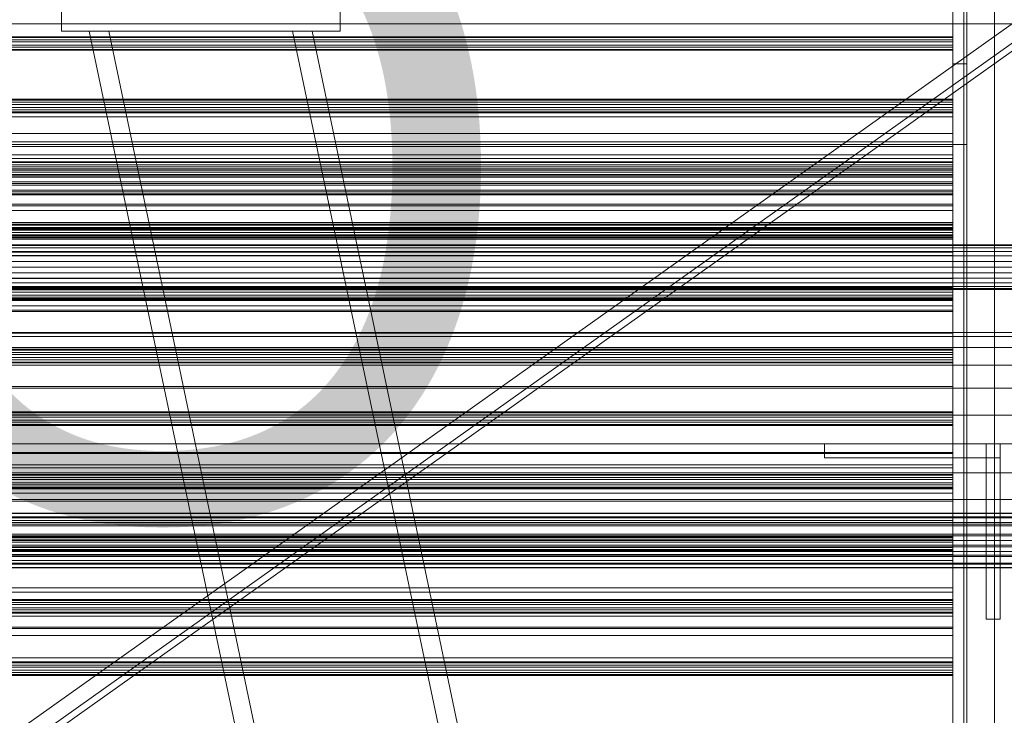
# Model space of a CAD drawing. Header units: millimetres. Extents: x -4738 to 65662, y -68080 to 6847.
# Tile 402 of 656: x 915 to 1268, y -34171 to -33921. Entities that reach past the tile are written whole.
import ezdxf

# ---------------------------------------------------------------- set-up
doc = ezdxf.new("R2010")
doc.units = ezdxf.units.MM
for name, color, linetype, lineweight in [('COTAS_O', 1, 'Continuous', 0), ('frontal_C01', 7, 'Continuous', 0), ('frontal_C03', 7, 'Continuous', 0), ('frontal_secador', 7, 'Continuous', 0), ('frontal_tolva', 7, 'Continuous', 0)]:
    doc.layers.add(name, color=color, linetype=linetype, lineweight=lineweight)
doc.dimstyles.new('R19_100', dxfattribs={"dimtxt": 250, "dimasz": 150, "dimexe": 150, "dimexo": 80, "dimgap": 100, "dimtad": 1, "dimtih": 1, "dimtoh": 1, "dimdsep": 46, "dimcen": 0.09, "dimadec": 0, "dimazin": 0, "dimtfac": 1, "dimtdec": 4, "dimtofl": 0, "dimtmove": 0, "dimatfit": 3, "dimfxl": 1, "dimtolj": 1, "dimtzin": 0, "dimarcsym": 0})

# ---------------------------------------------------------------- blocks, each defined once
blk = doc.blocks.new('DIM_R31_48')
at = {"layer": 'COTAS_O'}
for p, q in [((-1725, -33700), (-1575, -33655)), ((1725, -33700), (1575, -33655)), ((-1725, -34400), (-1725, -33700)), ((-1725, -33700), (1725, -33700)), ((-1725, -33700), (-1575, -33745)), ((1725, -33700), (1575, -33745)), ((1725, -34400), (1725, -33700))]:
    blk.add_line(p, q, dxfattribs=at)
blk.add_text('3450 O', height=250, dxfattribs=at).set_placement((0, -33600))
blk = doc.blocks.new('DIM_R31_52')
at = {"layer": 'COTAS_O'}
for p, q in [((-650, -34200), (-500, -34155)), ((650, -34200), (500, -34155)), ((-650, -34900), (-650, -34200)), ((-650, -34200), (650, -34200)), ((-650, -34200), (-500, -34245)), ((650, -34200), (500, -34245)), ((650, -34900), (650, -34200))]:
    blk.add_line(p, q, dxfattribs=at)
blk.add_text('1300 O', height=250, dxfattribs=at).set_placement((0, -34100))

msp = doc.modelspace()

# ---------------------------------------------------------------- linework, layer by layer
at = {"layer": 'frontal_C01'}
for p, q in [((930, -33925.304), (930, -33917.304)), ((1030, -33925.304), (1030, -33917.304)), ((930, -33925.304), (1030, -33925.304)), ((940, -33925.304), (947, -33925.304)), ((1370, -35975), (940, -33925.304)), ((1377, -35975), (947, -33925.304)), ((947, -33925.304), (1013, -33925.304)), ((1013, -33925.304), (1020, -33925.304)), ((1443, -35975), (1013, -33925.304)), ((1450, -35975), (1020, -33925.304))]:
    msp.add_line(p, q, dxfattribs=at)
at = {"layer": 'frontal_C03'}
for p, q in [((1250, -34946.422), (1250, -32331.232)), ((1254, -32331.232), (1254, -34946.422)), ((1250, -32430.626), (1250, -35045.817)), ((1254, -35045.817), (1254, -32430.626)), ((-1579, -33922.615), (1579, -33922.615)), ((1250, -33927.237), (-1250, -33927.237)), ((1250, -33927.553), (-1250, -33927.553)), ((1250, -33928.347), (-1250, -33928.347)), ((1250, -33928.347), (1250, -33927.237)), ((1250, -33927.237), (1250, -33927.553)), ((1250, -33927.553), (1250, -33929.112)), ((1250, -33930.234), (1250, -33928.347)), ((-1250, -33929.112), (1250, -33929.112)), ((1250, -33930.234), (-1250, -33930.234)), ((1250, -33930.999), (-1250, -33930.999)), ((1250, -33931.793), (-1250, -33931.793)), ((1250, -33932.109), (-1250, -33932.109)), ((1250, -33929.112), (1250, -33930.999)), ((1250, -33931.793), (1250, -33930.234)), ((1250, -33930.999), (1250, -33932.109)), ((1250, -33932.109), (1250, -33931.793)), ((1250, -33949.694), (-1250, -33949.694)), ((1250, -33950.011), (-1250, -33950.011)), ((1250, -33950.805), (1250, -33949.694)), ((1250, -33949.694), (1250, -33950.011)), ((1250, -33950.011), (1250, -33951.569)), ((1250, -33950.805), (-1250, -33950.805)), ((-1250, -33951.569), (1250, -33951.569)), ((1250, -33952.692), (-1250, -33952.692)), ((1250, -33953.456), (-1250, -33953.456)), ((1250, -33952.692), (1250, -33950.805)), ((1250, -33951.569), (1250, -33953.456)), ((1250, -33954.25), (1250, -33952.692)), ((1250, -33953.456), (1250, -33954.567)), ((1250, -33954.25), (-1250, -33954.25)), ((1250, -33954.567), (-1250, -33954.567)), ((1250, -33954.567), (1250, -33954.25)), ((1250, -33972.152), (-1250, -33972.152)), ((1250, -33972.469), (-1250, -33972.469)), ((1250, -33973.263), (-1250, -33973.263)), ((-1250, -33974.027), (1250, -33974.027)), ((1250, -33973.263), (1250, -33972.152)), ((1250, -33972.152), (1250, -33972.469)), ((1250, -33972.469), (1250, -33974.027)), ((1250, -33975.15), (1250, -33973.263)), ((1250, -33974.027), (1250, -33975.914)), ((1250, -33975.15), (-1250, -33975.15)), ((1250, -33975.914), (-1250, -33975.914)), ((1250, -33976.708), (-1250, -33976.708)), ((1250, -33977.024), (-1250, -33977.024)), ((1250, -33976.708), (1250, -33975.15)), ((1250, -33975.914), (1250, -33977.024)), ((1250, -33977.024), (1250, -33976.708)), ((1250, -33994.61), (-1250, -33994.61)), ((1250, -33994.926), (-1250, -33994.926)), ((1250, -33995.72), (-1250, -33995.72)), ((1250, -33995.72), (1250, -33994.61)), ((1250, -33994.61), (1250, -33994.926)), ((1250, -33994.926), (1250, -33996.484)), ((1250, -33997.607), (1250, -33995.72)), ((-1250, -33996.484), (1250, -33996.484)), ((1250, -33997.607), (-1250, -33997.607)), ((1250, -33998.371), (-1250, -33998.371)), ((1250, -33999.165), (-1250, -33999.165)), ((1250, -33999.482), (-1250, -33999.482)), ((1250, -33996.484), (1250, -33998.371)), ((1250, -33999.165), (1250, -33997.607)), ((1250, -33998.371), (1250, -33999.482)), ((1250, -33999.482), (1250, -33999.165)), ((1250, -34017.067), (-1250, -34017.067)), ((1250, -34018.178), (1250, -34017.067)), ((1250, -34017.067), (1250, -34017.384)), ((1250, -34017.384), (-1250, -34017.384)), ((1250, -34018.178), (-1250, -34018.178)), ((-1250, -34018.942), (1250, -34018.942)), ((1250, -34020.065), (-1250, -34020.065)), ((1250, -34020.829), (-1250, -34020.829)), ((1250, -34017.384), (1250, -34018.942)), ((1250, -34020.065), (1250, -34018.178)), ((1250, -34018.942), (1250, -34020.829)), ((1250, -34021.623), (1250, -34020.065)), ((1250, -34020.829), (1250, -34021.94)), ((1250, -34021.623), (-1250, -34021.623)), ((1250, -34021.94), (-1250, -34021.94)), ((1250, -34021.94), (1250, -34021.623)), ((1250, -34039.525), (-1250, -34039.525)), ((1250, -34039.842), (-1250, -34039.842)), ((1250, -34040.636), (-1250, -34040.636)), ((-1250, -34041.4), (1250, -34041.4)), ((1250, -34040.636), (1250, -34039.525)), ((1250, -34039.525), (1250, -34039.842)), ((1250, -34039.842), (1250, -34041.4)), ((1250, -34042.523), (1250, -34040.636)), ((1250, -34041.4), (1250, -34043.287)), ((1250, -34042.523), (-1250, -34042.523)), ((1250, -34043.287), (-1250, -34043.287)), ((1250, -34044.081), (-1250, -34044.081)), ((1250, -34044.397), (-1250, -34044.397)), ((1250, -34044.081), (1250, -34042.523)), ((1250, -34043.287), (1250, -34044.397)), ((1250, -34044.397), (1250, -34044.081)), ((1250, -34061.983), (-1250, -34061.983)), ((1250, -34062.299), (-1250, -34062.299)), ((1250, -34063.093), (-1250, -34063.093)), ((1250, -34063.093), (1250, -34061.983)), ((1250, -34061.983), (1250, -34062.299)), ((1250, -34062.299), (1250, -34063.857)), ((1250, -34064.98), (1250, -34063.093)), ((-1250, -34063.857), (1250, -34063.857)), ((1250, -34064.98), (-1250, -34064.98)), ((1250, -34065.744), (-1250, -34065.744)), ((1250, -34066.538), (-1250, -34066.538)), ((1250, -34063.857), (1250, -34065.744)), ((1250, -34066.538), (1250, -34064.98)), ((1250, -34065.744), (1250, -34066.855)), ((1250, -34066.855), (1250, -34066.538)), ((1250, -34066.855), (-1250, -34066.855)), ((1250, -34076.626), (-1250, -34076.626)), ((1250, -34077.003), (-1250, -34077.003)), ((1250, -34077.003), (1250, -34076.626)), ((1250, -34076.626), (1250, -34081.054)), ((1250, -34082.127), (1250, -34077.003)), ((1250, -34081.054), (-1250, -34081.054)), ((1250, -34082.127), (-1250, -34082.127)), ((1250, -34084.44), (-1250, -34084.44)), ((1250, -34081.054), (1250, -34089.613)), ((1250, -34091.218), (1250, -34082.127)), ((1250, -34085.551), (1250, -34084.44)), ((1250, -34084.44), (1250, -34084.757)), ((1250, -34084.757), (-1250, -34084.757)), ((1250, -34085.551), (-1250, -34085.551)), ((-1250, -34086.315), (1250, -34086.315)), ((1250, -34087.438), (-1250, -34087.438)), ((1250, -34084.757), (1250, -34086.315)), ((1250, -34087.438), (1250, -34085.551)), ((1250, -34086.315), (1250, -34088.202)), ((1250, -34088.996), (1250, -34087.438)), ((1250, -34088.202), (-1250, -34088.202)), ((1250, -34088.996), (-1250, -34088.996)), ((1250, -34089.313), (-1250, -34089.313)), ((1250, -34089.613), (-1250, -34089.613)), ((1250, -34091.218), (-1250, -34091.218)), ((1250, -34088.202), (1250, -34089.313)), ((1250, -34089.313), (1250, -34088.996)), ((1250, -34089.613), (1250, -34100.999)), ((1250, -34102.892), (1250, -34091.218)), ((1496, -34098.323), (-1496, -34098.323)), ((1496, -34098.441), (-1496, -34098.441)), ((1496, -34099.707), (-1496, -34099.707)), ((1496, -34100.042), (-1496, -34100.042)), ((-1250, -34100.999), (1250, -34100.999)), ((1250, -34100.999), (1250, -34113.479)), ((1496, -34102.381), (-1496, -34102.381)), ((1496, -34102.883), (-1496, -34102.883)), ((1250, -34102.892), (-1250, -34102.892)), ((1250, -34115.372), (1250, -34102.892)), ((-1496, -34105.94), (1496, -34105.94)), ((1496, -34106.531), (-1496, -34106.531)), ((1250, -34106.898), (-1250, -34106.898)), ((1250, -34107.214), (-1250, -34107.214)), ((1250, -34108.008), (-1250, -34108.008)), ((-1250, -34108.773), (1250, -34108.773)), ((1250, -34108.008), (1250, -34106.898)), ((1250, -34106.898), (1250, -34107.214)), ((1250, -34107.214), (1250, -34108.773)), ((1250, -34109.895), (1250, -34108.008)), ((1250, -34108.773), (1250, -34110.66)), ((1496, -34109.84), (-1496, -34109.84)), ((1496, -34110.431), (-1496, -34110.431)), ((1250, -34109.895), (-1250, -34109.895)), ((1250, -34110.66), (-1250, -34110.66)), ((1250, -34111.454), (-1250, -34111.454)), ((1250, -34111.77), (-1250, -34111.77)), ((1250, -34111.454), (1250, -34109.895)), ((1250, -34110.66), (1250, -34111.77)), ((1250, -34111.77), (1250, -34111.454)), ((1496, -34113.488), (-1496, -34113.488)), ((1496, -34113.989), (-1496, -34113.989)), ((1250, -34113.479), (-1250, -34113.479)), ((1250, -34115.372), (-1250, -34115.372)), ((1250, -34113.479), (1250, -34125.153)), ((1250, -34126.758), (1250, -34115.372)), ((1496, -34116.329), (-1496, -34116.329)), ((1496, -34116.664), (-1496, -34116.664)), ((1496, -34117.93), (-1496, -34117.93)), ((1496, -34118.048), (-1496, -34118.048)), ((1250, -34125.153), (-1250, -34125.153)), ((1250, -34126.758), (-1250, -34126.758)), ((1250, -34125.153), (1250, -34134.244)), ((1250, -34135.316), (1250, -34126.758)), ((1250, -34129.355), (-1250, -34129.355)), ((1250, -34129.672), (-1250, -34129.672)), ((1250, -34130.466), (1250, -34129.355)), ((1250, -34129.355), (1250, -34129.672)), ((1250, -34129.672), (1250, -34131.23)), ((1250, -34130.466), (-1250, -34130.466)), ((-1250, -34131.23), (1250, -34131.23)), ((1250, -34132.353), (-1250, -34132.353)), ((1250, -34133.117), (-1250, -34133.117)), ((1250, -34133.911), (-1250, -34133.911)), ((1250, -34132.353), (1250, -34130.466)), ((1250, -34131.23), (1250, -34133.117)), ((1250, -34133.911), (1250, -34132.353)), ((1250, -34133.117), (1250, -34134.228)), ((1250, -34134.228), (1250, -34133.911)), ((1250, -34134.228), (-1250, -34134.228)), ((1250, -34134.244), (-1250, -34134.244)), ((1250, -34135.316), (-1250, -34135.316)), ((1250, -34134.244), (1250, -34139.368)), ((1250, -34139.744), (1250, -34135.316)), ((1250, -34139.368), (-1250, -34139.368)), ((1250, -34139.744), (-1250, -34139.744)), ((1250, -34139.368), (1250, -34139.744)), ((1250, -34151.813), (-1250, -34151.813)), ((1250, -34152.13), (-1250, -34152.13)), ((1250, -34152.924), (-1250, -34152.924)), ((-1250, -34153.688), (1250, -34153.688)), ((1250, -34154.811), (-1250, -34154.811)), ((1250, -34152.924), (1250, -34151.813)), ((1250, -34151.813), (1250, -34152.13)), ((1250, -34152.13), (1250, -34153.688)), ((1250, -34154.811), (1250, -34152.924)), ((1250, -34153.688), (1250, -34155.575)), ((1250, -34156.369), (1250, -34154.811)), ((1250, -34155.575), (-1250, -34155.575)), ((1250, -34156.369), (-1250, -34156.369)), ((1250, -34156.685), (-1250, -34156.685)), ((1250, -34155.575), (1250, -34156.685)), ((1250, -34156.685), (1250, -34156.369))]:
    msp.add_line(p, q, dxfattribs=at)
at = {"layer": 'frontal_secador'}
for p, q in [((1265, -35980), (1265, -33075)), ((1250, -33956), (1250, -33716)), ((1250, -33962), (1250, -33722)), ((1250, -33726), (1250, -33966)), ((1255, -33966), (1255, -33726)), ((1250, -33966), (1250, -33897)), ((1255, -33897), (1255, -33966)), ((1250, -34177), (1250, -33937)), ((1250, -33937), (1250, -34006)), ((1250, -33937), (1255, -33937)), ((1255, -33937), (1255, -34177)), ((1255, -34006), (1255, -33937)), ((-1250, -33956), (1250, -33956)), ((1250, -33956), (1250, -33962)), ((-1250, -33962), (1250, -33962)), ((1250, -33962), (1250, -33966)), ((1250, -33966.659), (1250, -33962)), ((1250, -33962), (1250, -33965)), ((-1250, -33965), (1250, -33965)), ((1250, -33966), (-1250, -33966)), ((-1250, -33966.659), (1250, -33966.659)), ((1250, -33965), (1250, -33969.659)), ((1250, -33966), (1255, -33966)), ((1250, -33966.659), (1250, -33969.659)), ((1250, -33971), (1250, -33966.659)), ((1250, -33969.659), (-1250, -33969.659)), ((-1250, -33971), (1250, -33971)), ((1250, -33969.659), (1250, -33974)), ((1250, -33971), (1250, -33974)), ((1250, -33974.728), (1250, -33971)), ((1250, -33974), (-1250, -33974)), ((-1250, -33974.728), (1250, -33974.728)), ((1250, -33974), (1250, -33977.728)), ((1250, -33974.728), (1250, -33977.728)), ((1250, -33977.588), (1250, -33974.728)), ((-1250, -33977.588), (1250, -33977.588)), ((1250, -33977.611), (-1250, -33977.611)), ((1250, -33977.728), (-1250, -33977.728)), ((1250, -33977.588), (1250, -33980.588)), ((1250, -33979.387), (1250, -33977.588)), ((1250, -33979.918), (1250, -33977.611)), ((1250, -33977.728), (1250, -33980.588)), ((-1250, -33979.387), (1250, -33979.387)), ((1250, -33979.918), (-1250, -33979.918)), ((-1250, -33980), (1250, -33980)), ((1250, -33980.588), (-1250, -33980.588)), ((1250, -33979.387), (1250, -33982.387)), ((1250, -33980), (1250, -33979.387)), ((1250, -33983.65), (1250, -33979.918)), ((1250, -33980), (1250, -33983)), ((1250, -33980.588), (1250, -33982.387)), ((1250, -33982.387), (-1250, -33982.387)), ((1250, -33983), (-1250, -33983)), ((-1250, -33983.65), (1250, -33983.65)), ((1250, -33984), (-1250, -33984)), ((1250, -33982.387), (1250, -33983)), ((1250, -33987.382), (1250, -33983.65)), ((1250, -33996), (1250, -33984)), ((1250, -33984), (1250, -33988)), ((1250, -33987.382), (-1250, -33987.382)), ((-1250, -33988), (1250, -33988)), ((1250, -33987.382), (1250, -33989.689)), ((1250, -33988), (1250, -34000)), ((1250, -33989.689), (-1250, -33989.689)), ((1250, -33994), (-1250, -33994)), ((1250, -33994.545), (-1250, -33994.545)), ((1250, -33996), (-1250, -33996)), ((1250, -33996.709), (1250, -33994)), ((1250, -33994.545), (1250, -33994)), ((1250, -33996.144), (1250, -33994.545)), ((1250, -34236), (1250, -33996)), ((1250, -33996), (1250, -34002)), ((1250, -33996), (1250, -34000)), ((1250, -33996.144), (-1250, -33996.144)), ((1250, -33996.709), (-1250, -33996.709)), ((1250, -33998.686), (-1250, -33998.686)), ((1250, -33998.686), (1250, -33996.144)), ((1250, -34004.651), (1250, -33996.709)), ((1250, -34002), (1250, -33998.686)), ((1320, -34002), (-1320, -34002)), ((1320, -34002.273), (-1320, -34002.273)), ((1320, -34003.072), (-1320, -34003.072)), ((1250, -34000), (-1250, -34000)), ((1250, -34002), (-1250, -34002)), ((1250, -34005.859), (1250, -34002)), ((1250, -34242), (1250, -34002)), ((1250, -34002), (1250, -34006)), ((1320, -34004.343), (-1320, -34004.343)), ((1320, -34006), (-1320, -34006)), ((1250, -34004.651), (-1250, -34004.651)), ((1250, -34005.859), (-1250, -34005.859)), ((-1250, -34006), (1250, -34006)), ((1250, -34017.285), (1250, -34004.651)), ((1250, -34010), (1250, -34005.859)), ((1250, -34006), (1250, -34246)), ((1255, -34006), (1250, -34006)), ((1255, -34246), (1255, -34006)), ((1320, -34007.929), (-1320, -34007.929)), ((-1320, -34010), (1320, -34010)), ((-1250, -34010), (1250, -34010)), ((1250, -34014.141), (1250, -34010)), ((1320, -34012.071), (-1320, -34012.071)), ((1320, -34014), (-1320, -34014)), ((1320, -34015.657), (-1320, -34015.657)), ((1320, -34016.928), (-1320, -34016.928)), ((1250, -34014.141), (-1250, -34014.141)), ((1250, -34017.285), (-1250, -34017.285)), ((1250, -34014.141), (1250, -34018)), ((1250, -34033.75), (1250, -34017.285)), ((1320, -34017.727), (-1320, -34017.727)), ((1320, -34018), (-1320, -34018)), ((1250, -34018), (-1250, -34018)), ((1250, -34018), (1250, -34021.314)), ((1250, -34021.314), (-1250, -34021.314)), ((1250, -34023.856), (-1250, -34023.856)), ((1250, -34021.314), (1250, -34023.856)), ((1250, -34023.856), (1250, -34025.455)), ((1250, -34025.455), (-1250, -34025.455)), ((1250, -34026), (-1250, -34026)), ((1250, -34025.455), (1250, -34026)), ((1360, -34033.5), (-1360, -34033.5)), ((1360, -34034.863), (-1360, -34034.863)), ((1250, -34033.75), (-1250, -34033.75)), ((1250, -34052.924), (1250, -34033.75)), ((1360, -34038.859), (-1360, -34038.859)), ((1360, -34045.216), (-1360, -34045.216)), ((1360, -34053.5), (-1360, -34053.5)), ((1250, -34052.924), (-1250, -34052.924)), ((1250, -34073.5), (1250, -34052.924)), ((1360, -34063.147), (-1360, -34063.147)), ((-1360, -34073.5), (1360, -34073.5)), ((-1250, -34073.5), (1250, -34073.5)), ((1204, -34073.5), (1267, -34073.5)), ((1204, -34078.5), (1204, -34073.5)), ((1250, -34094.076), (1250, -34073.5)), ((1262, -34073.5), (1267, -34073.5)), ((1262, -34136.5), (1262, -34073.5)), ((1267, -34136.5), (1267, -34073.5)), ((1267, -34078.5), (1267, -34073.5)), ((1204, -34078.5), (1267, -34078.5)), ((1360, -34083.853), (-1360, -34083.853)), ((1360, -34093.5), (-1360, -34093.5)), ((1250, -34094.076), (-1250, -34094.076)), ((1250, -34094.076), (1250, -34113.25)), ((1360, -34101.784), (-1360, -34101.784)), ((1360, -34108.141), (-1360, -34108.141)), ((1360, -34112.137), (-1360, -34112.137)), ((1360, -34113.5), (-1360, -34113.5)), ((1250, -34113.25), (-1250, -34113.25)), ((1250, -34113.25), (1250, -34129.715)), ((1250, -34129.715), (-1250, -34129.715)), ((1250, -34129.715), (1250, -34142.349)), ((1262, -34136.5), (1267, -34136.5)), ((1250, -34142.349), (-1250, -34142.349)), ((1250, -34142.349), (1250, -34150.291)), ((1250, -34150.291), (-1250, -34150.291)), ((1250, -34150.291), (1250, -34153)), ((1250, -34153), (-1250, -34153))]:
    msp.add_line(p, q, dxfattribs=at)
at = {"layer": 'frontal_tolva'}
for p, q in [((1725, -33600), (600, -34400)), ((600, -34406.849), (1725, -33606.849)), ((604.636, -34406.52), (1729.636, -33606.52))]:
    msp.add_line(p, q, dxfattribs=at)

# ---------------------------------------------------------------- dimensions: what is measured, and where the dimension line sits
at = {"layer": 'COTAS_O'}
for p1, p2, picture, middle in [((-1725, -34400), (1725, -34400), 'DIM_R31_48', (0, -33700)), ((-650, -34900), (650, -34900), 'DIM_R31_52', (0, -34200))]:
    dim = msp.add_aligned_dim(p1=p1, p2=p2, distance=700, text='<> O', dimstyle='R19_100', dxfattribs=at)
    dim.commit()
    dim.dimension.update_dxf_attribs({"geometry": picture, "text_midpoint": middle})

doc.saveas('drawing.dxf')
